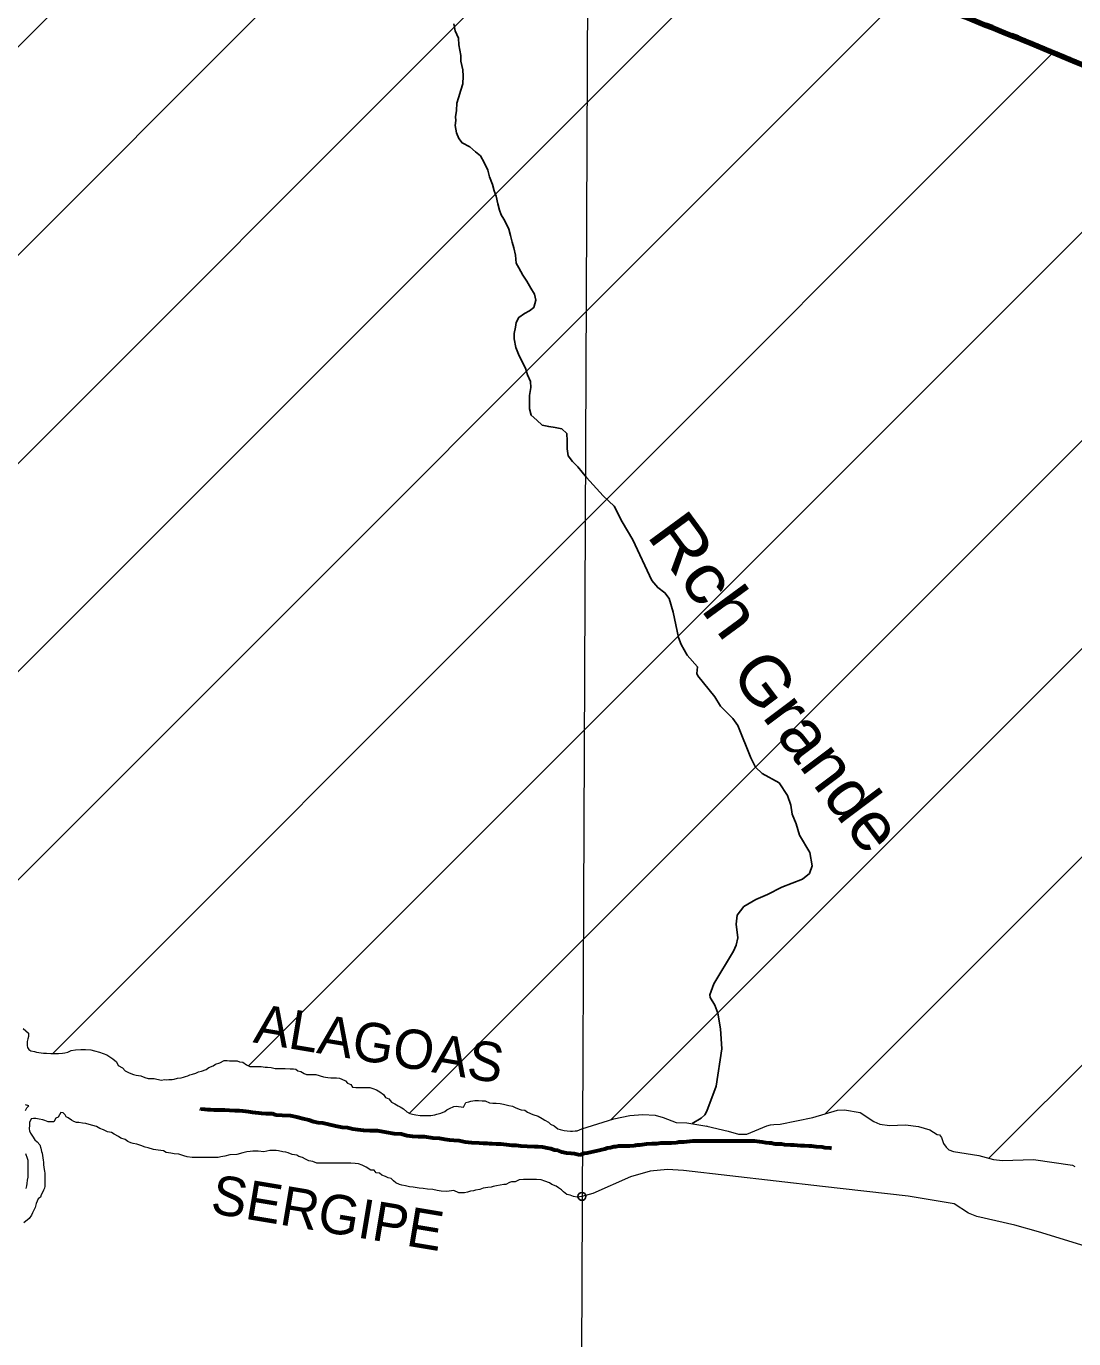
# Model space of a CAD drawing. Extents: x 553962 to 842807, y 8883888 to 9032388.
# Drawn here: x 658870 to 669542, y 8920365 to 8933733 of the extents above; entities that cross this region are included whole.
import ezdxf
from ezdxf.enums import TextEntityAlignment as Align

# ---------------------------------------------------------------- set-up
doc = ezdxf.new("R2010")
doc.units = 0
doc.header["$LTSCALE"] = 160
doc.header["$PDMODE"] = 32
doc.header["$PDSIZE"] = 80
doc.linetypes.add('LONG_DASH_SHORT_DASH', pattern=[9.9, 6, -1.2, 1.5, -1.2])
for name, color, linetype, lineweight in [('2', 7, 'Continuous', 13), ('21', 7, 'Continuous', 25), ('22', 7, 'Continuous', 35), ('27', 7, 'Continuous', 90), ('30', 7, 'Continuous', 13), ('34', 7, 'LONG_DASH_SHORT_DASH', 60)]:
    doc.layers.add(name, color=color, linetype=linetype, lineweight=lineweight)

msp = doc.modelspace()

# ---------------------------------------------------------------- linework, layer by layer
at = {"layer": '2'}
msp.add_lwpolyline([(664968.2, 9023436.8), (664657.1, 8949509), (664397.1, 8890880.2)], dxfattribs=at)
at = {"layer": '21'}
msp.add_line((666737.2, 8925710.7), (666737.9, 8925710.1), dxfattribs=at)
for points in [[(663996.4, 8929884.7), (663996.8, 8929971.2), (664009.7, 8930053.7), (664007.4, 8930113.8), (663977.7, 8930184), (663958, 8930249.2), (663913.4, 8930334.5), (663886.1, 8930392.2), (663858.9, 8930462.4), (663839.3, 8930550.1), (663839.5, 8930602.7), (663854.8, 8930667.7), (663860.1, 8930715.2), (663887.8, 8930767.6), (663945.6, 8930807.4), (663995.7, 8930834.6), (664041, 8930869.4), (664061.3, 8930941.9), (664046.6, 8931004.6), (664011.8, 8931064.8), (663969.6, 8931137.6), (663929.9, 8931197.9), (663890.2, 8931270.7), (663862.9, 8931320.8), (663855.7, 8931401), (663836.1, 8931476.2), (663821.3, 8931533.8), (663804.1, 8931601.4), (663786.9, 8931666.6), (663759.6, 8931724.3), (663734.8, 8931769.5), (663707.5, 8931812.2), (663690.2, 8931859.8), (663675.5, 8931924.9), (663658.3, 8932002.6), (663638.6, 8932057.8), (663621.3, 8932120.4), (663589.2, 8932200.7), (663572, 8932265.8), (663534.8, 8932343.6), (663497.6, 8932413.9), (663447.7, 8932454.2), (663390.4, 8932504.5), (663310.5, 8932545), (663277, 8932589.1), (663254.9, 8932645.9), (663239.1, 8932721.7), (663245.4, 8932772.2), (663244.2, 8932810.6), (663254.5, 8932873.1), (663257.3, 8932950.7), (663275.1, 8933003.2), (663298, 8933083.1), (663318.3, 8933145.6), (663321.2, 8933225.6), (663319, 8933288.2), (663299.3, 8933375.9), (663297.1, 8933436), (663277.6, 8933543.7), (663272.9, 8933611.3), (663240.7, 8933686.5), (663226, 8933756.7)], [(665884.6, 8926902.1), (665710.7, 8927118.6), (665703.5, 8927141.6), (665707.3, 8927207.3), (665604.7, 8927327.2), (665543.5, 8927435.1), (665514.2, 8927508.8), (665462.2, 8927764.8), (665420, 8927905.9), (665377.5, 8927963.9), (665304.4, 8928016.2), (665243.3, 8928087.8), (665050.8, 8928503.2), (664941.5, 8928686.6), (664858.3, 8928844.6), (664746.5, 8928950.8), (664577.8, 8929135.4), (664488.9, 8929245.3), (664434.1, 8929300.7), (664391.8, 8929358.5), (664382.1, 8929428.6), (664380, 8929511.2), (664377.8, 8929583.8), (664325.5, 8929634.1), (664258, 8929647), (664193, 8929654.8), (664125.5, 8929670.2), (664070.7, 8929720.5), (664013.4, 8929773.4), (663996.1, 8929836.1), (663996.4, 8929884.7)], [(665654.1, 8922558.1), (665747.4, 8922613.4), (665782.6, 8922644.9), (665804.2, 8922685), (665898.2, 8922937), (665956.6, 8923316.8), (665944.3, 8923521), (665915.9, 8923680.3), (665887.1, 8923762.6), (665837.8, 8923840.4), (665834.9, 8923868.6), (665876, 8923981.1), (666075.9, 8924311.2), (666104.4, 8924374.8), (666118.2, 8924447.8), (666103.2, 8924589.1), (666111.8, 8924680), (666180.2, 8924767.7), (666303.3, 8924840.7), (666423.2, 8924888.8), (666567, 8924965.4), (666778.1, 8925046.5), (666849.4, 8925104.6), (666875.5, 8925182.5), (666852.3, 8925317.2), (666747.4, 8925494.9), (666714.9, 8925611.2), (666674, 8925709.5), (666660.9, 8925800.8), (666626.8, 8925897.6), (666539.3, 8926027.5), (666367.3, 8926123.4), (666298.2, 8926188.4), (666251.5, 8926283.4), (666120.6, 8926610.3), (666067.4, 8926681.3), (665942.6, 8926807.9), (665884.6, 8926902.1)], [(665804.2, 8922685), (665782.6, 8922644.9), (665747.4, 8922613.4), (665654.1, 8922558.1)]]:
    msp.add_lwpolyline(points, dxfattribs=at)
at = {"layer": '21', "lineweight": 13}
for points in [[(658839.4, 8923524.4), (658894.1, 8923476.5), (658893.8, 8923444), (658886.1, 8923419), (658878.4, 8923391.5), (658878.2, 8923371.5), (658878.1, 8923351.4), (658883, 8923331.4), (658895.3, 8923311.3), (658917.7, 8923298.6), (658952.7, 8923290.9), (658975.1, 8923285.7), (658997.6, 8923280.6), (659045.1, 8923272.7), (659075.1, 8923272.5), (659120.1, 8923272.2), (659142.6, 8923272.1), (659177.6, 8923271.9), (659200.1, 8923271.7), (659240.2, 8923273.9), (659262.7, 8923278.8), (659295.3, 8923283.6), (659327.9, 8923300.9), (659370.5, 8923308.1), (659425.5, 8923310.3), (659473.1, 8923310), (659528.1, 8923307.1), (659565.5, 8923299.3), (659617.9, 8923284), (659655.3, 8923271.2), (659690.2, 8923256), (659720.1, 8923235.7), (659752.5, 8923218), (659789.7, 8923185.2), (659807, 8923147.5), (659849.3, 8923124.7), (659876.6, 8923094.5), (659919, 8923074.2), (659963.8, 8923056.4), (659988.8, 8923048.7), (660038.8, 8923043.3), (660078.7, 8923025.6), (660111.1, 8923015.3)], [(660111.1, 8923015.3), (660173.6, 8923017.4), (660243.5, 8922999.4), (660281.1, 8923004.2), (660301.1, 8923004.1), (660323.6, 8923006.4), (660356.1, 8923006.2), (660376.2, 8923008.6), (660411.2, 8923018.4), (660448.8, 8923023.1), (660471.4, 8923030.5), (660493.9, 8923037.8), (660516.5, 8923042.7), (660536.6, 8923052.6), (660564.1, 8923059.9), (660596.7, 8923069.7), (660624.3, 8923084.5), (660656.9, 8923089.3), (660704.6, 8923109.1), (660729.7, 8923126.4), (660774.9, 8923143.6), (660797.5, 8923161), (660842.6, 8923175.7), (660885.3, 8923198), (660915.3, 8923197.8), (660940.3, 8923197.6), (660980.4, 8923197.3), (661020.4, 8923194.6), (661042.8, 8923186.9), (661077.8, 8923181.7), (661115.1, 8923156.4), (661147.5, 8923138.7), (661187.5, 8923138.4), (661207.5, 8923138.3), (661245, 8923138), (661265, 8923137.9), (661305, 8923132.6), (661327.5, 8923130), (661365, 8923127.2), (661407.5, 8923119.4), (661447.5, 8923119.2), (661472.5, 8923119), (661507.5, 8923118.8), (661557.5, 8923115.9), (661592.5, 8923113.2), (661615, 8923110.5), (661637.4, 8923095.4), (661667.3, 8923087.7), (661702.2, 8923067.4), (661724.6, 8923057.2), (661754.6, 8923057), (661819.7, 8923056.6), (661897, 8923033.6), (661919.5, 8923030.9), (661942, 8923025.8), (661972, 8923023.1), (662009.5, 8923022.8), (662029.5, 8923022.7), (662062, 8923019.9), (662086.9, 8923009.8), (662121.8, 8922992), (662141.6, 8922969.4), (662176.5, 8922954.1), (662193.8, 8922928.9), (662226.3, 8922923.7), (662258.8, 8922923.5), (662293.8, 8922923.3), (662313.9, 8922923.2), (662333.9, 8922923), (662371.4, 8922922.8), (662401.3, 8922912.6), (662438.7, 8922899.8), (662471.1, 8922879.6), (662508.4, 8922854.3), (662530.7, 8922824.1), (662563.1, 8922808.8), (662592.9, 8922776.1), (662625.2, 8922758.4), (662657.6, 8922738.1), (662680, 8922728), (662712.4, 8922707.7), (662747.2, 8922674.9), (662777.1, 8922659.7), (662804.5, 8922652), (662839.5, 8922644.3), (662884.5, 8922639), (662917, 8922638.8), (662937, 8922638.6), (662969.5, 8922638.4), (662992, 8922640.8), (663032.1, 8922645.5), (663054.6, 8922652.9), (663094.7, 8922662.6), (663134.9, 8922679.9), (663155, 8922697.3), (663182.6, 8922712.1), (663225.3, 8922729.4), (663250.3, 8922734.2), (663325.3, 8922723.7), (663348.2, 8922771.1), (663378.2, 8922778.4)], [(658863.1, 8922690.6), (658875.8, 8922718.1), (658896, 8922738), (658861, 8922748.2)], [(663378.2, 8922778.4), (663398.3, 8922785.8), (663440.8, 8922790.5), (663478.4, 8922790.3), (663513.3, 8922787.5), (663545.9, 8922787.3), (663588.2, 8922767), (663623.2, 8922764.3), (663658.2, 8922764.1), (663698.2, 8922761.3), (663730.7, 8922753.6), (663760.7, 8922748.3), (663785.6, 8922740.7), (663825.6, 8922735.4), (663850.5, 8922720.2), (663890.4, 8922704.9), (663912.8, 8922697.3), (663950.3, 8922692), (663977.7, 8922674.3), (664032.5, 8922648.9), (664084.9, 8922631), (664127.3, 8922608.2), (664152.1, 8922590.5), (664192, 8922572.8), (664211.9, 8922552.6), (664249.2, 8922534.8), (664286.5, 8922504.5), (664309, 8922496.9), (664348.9, 8922486.6), (664381.4, 8922481.4), (664416.4, 8922481.1), (664436.4, 8922481), (664461.5, 8922483.3), (664481.5, 8922483.2), (664531.1, 8922504.7), (664855.7, 8922606.1), (665018.2, 8922640.1), (665151.9, 8922649.8), (665276.6, 8922642.6), (665359.5, 8922619.8)], [(662255.4, 8922147.4), (662220.4, 8922150.2), (662177.9, 8922153), (662152.9, 8922153.1), (662112.9, 8922153.4), (662087.9, 8922153.6), (662027.9, 8922154), (661975.4, 8922154.3), (661940.3, 8922154.5), (661900.3, 8922154.8), (661872.8, 8922155), (661830.3, 8922155.3), (661790.4, 8922170.6), (661750.4, 8922175.8), (661715.6, 8922196.1), (661683.2, 8922211.3), (661648.2, 8922221.6), (661625.8, 8922236.7), (661578.3, 8922242.1), (661538.5, 8922257.3), (661516, 8922265), (661483.5, 8922270.2), (661441.1, 8922278), (661416.1, 8922283.2), (661373.6, 8922283.5), (661351.1, 8922283.6), (661290.9, 8922269), (661233.5, 8922274.4), (661178.4, 8922274.7), (661150.9, 8922272.4), (661115.8, 8922267.6), (661075.8, 8922260.4), (661015.6, 8922243.3), (660945.6, 8922238.7), (660892.9, 8922224.1), (660852.8, 8922216.8), (660825.3, 8922212), (660772.8, 8922209.8), (660732.7, 8922210.1), (660682.7, 8922210.4), (660637.7, 8922210.7), (660610.2, 8922210.9), (660560.2, 8922211.2), (660510.2, 8922219.1), (660475.2, 8922226.8), (660425.4, 8922244.7), (660375.4, 8922247.5), (660342.9, 8922255.2), (660295.5, 8922263.1), (660268.1, 8922280.8), (660213.1, 8922286.1), (660165.6, 8922294), (660113.2, 8922309.3), (660080.8, 8922317.1), (660035.9, 8922332.4), (659996, 8922347.7), (659958.5, 8922352.9), (659936, 8922360.6), (659903.6, 8922375.8), (659878.8, 8922393.5), (659833.8, 8922408.8), (659809, 8922424), (659766.6, 8922449.3), (659739.3, 8922467), (659699.3, 8922472.3), (659656.9, 8922492.6), (659619.5, 8922505.4), (659587.1, 8922525.6), (659547.2, 8922538.4), (659509.8, 8922546.2), (659477.3, 8922556.4), (659442.3, 8922561.6), (659407.4, 8922566.8), (659382.4, 8922569.5), (659354.9, 8922577.2), (659330, 8922592.4), (659297.7, 8922615.2), (659275.2, 8922625.3), (659267.9, 8922645.4), (659245.6, 8922665.6), (659223.1, 8922668.2), (659210.4, 8922645.8), (659195.2, 8922623.3), (659170.1, 8922611), (659152.3, 8922576.1), (659117.3, 8922576.3), (659092.3, 8922573.9), (659059.9, 8922589.2), (659037.4, 8922594.3), (659002.5, 8922602.1), (658967.5, 8922607.3), (658945, 8922610), (658920, 8922605.1), (658902.2, 8922567.7), (658902, 8922540.2), (658899.2, 8922502.6), (658901.5, 8922482.6), (658913.8, 8922460), (658933.6, 8922427.3), (658955.8, 8922392.1), (658980.7, 8922371.9)], [(665359.5, 8922619.8), (665492.3, 8922568.3), (665600, 8922565.9), (665805.3, 8922529)], [(665807.2, 8922530.5), (665805.3, 8922529), (666021.2, 8922480.8), (666128.1, 8922448.4), (666212.6, 8922450.2), (666414.1, 8922533.6), (666451.7, 8922544.9), (666486.4, 8922546.2), (666551.6, 8922551.4), (666883.2, 8922619.3), (667134.9, 8922692.2), (667207.8, 8922696.8), (667366, 8922668.8), (667507, 8922579.6), (667567.9, 8922550.4), (667666.3, 8922536.7), (667827.1, 8922544.8), (667960.2, 8922528.3), (668076.2, 8922494.1), (668149.9, 8922444.5), (668175.3, 8922440.9), (668193.4, 8922414.2), (668215.8, 8922353.1), (668240.8, 8922316.8), (668270.3, 8922290.6), (668317.3, 8922273.5), (668576.3, 8922231.4), (668724.7, 8922190.8), (668817.5, 8922180.4), (669130.5, 8922192.7), (669530, 8922132.2)], [(658980.7, 8922371.9), (659008, 8922339.2), (659017.7, 8922306.6), (659025, 8922274), (659032.3, 8922253.9), (659039.5, 8922208.8), (659041.8, 8922183.7), (659044.1, 8922163.7), (659046.5, 8922141.1), (659048.7, 8922108.6), (659055.9, 8922071), (659058.3, 8922050.9), (659058.1, 8922030.9), (659060.5, 8922010.9), (659060.3, 8921988.3), (659060.1, 8921955.8), (659059.8, 8921920.7), (659057.2, 8921900.7), (659047, 8921878.3), (659034.3, 8921853.3), (659021.6, 8921830.9), (659013.9, 8921808.4), (658991.3, 8921791), (658981.1, 8921766), (658970.9, 8921743.6), (658960.6, 8921703.6), (658945.3, 8921668.6), (658932.7, 8921646.2), (658922.5, 8921623.7), (658899.7, 8921591.3), (658844.4, 8921546.6)], [(658869.5, 8921894.5), (658874.8, 8921924.5), (658879.9, 8921947), (658882.7, 8921982), (658887.9, 8922012), (658888.2, 8922042), (658888.3, 8922064.6), (658888.6, 8922097.1), (658888.8, 8922132.2), (658889, 8922152.2), (658889.2, 8922182.2), (658884.4, 8922202.3), (658864.7, 8922247.5)], [(662380, 8922084), (662332.7, 8922111.9), (662292.8, 8922132.2), (662255.4, 8922147.4)], [(663754.5, 8921937.2), (663734.5, 8921937.4), (663696.9, 8921930.1), (663661.8, 8921922.8), (663626.8, 8921915.6), (663606.7, 8921910.7), (663571.7, 8921905.9), (663524.1, 8921898.7), (663491.5, 8921883.9), (663446.4, 8921879.2), (663426.3, 8921871.8), (663396.3, 8921867), (663366.2, 8921857.2), (663333.7, 8921852.4), (663311.1, 8921850.1), (663276.1, 8921850.3), (663226.3, 8921875.7), (663156.2, 8921863.6), (663096.2, 8921869), (663056.2, 8921876.8), (663013.8, 8921884.6), (662958.8, 8921889.9), (662913.8, 8921895.2), (662873.8, 8921898), (662851.3, 8921903.2), (662811.4, 8921908.4), (662773.9, 8921913.7), (662733.9, 8921921.5), (662696.5, 8921929.2), (662671.5, 8921936.9), (662634.1, 8921952.2), (662611.8, 8921972.3), (662586.9, 8921997.5), (662557, 8922002.8), (662529.6, 8922017.9), (662492.2, 8922033.2), (662469.8, 8922050.9), (662434.8, 8922056.1), (662415, 8922081.3), (662380, 8922084)], [(669790.2, 8921268), (669181.6, 8921455.5), (668940.4, 8921522.2), (668553.3, 8921609.1), (668470.6, 8921646), (668322.8, 8921739.3), (667855.1, 8921816.8), (666980.9, 8921915.9), (665565.9, 8922078.1), (665402.5, 8922087.8), (665227.8, 8922071.5), (665027.5, 8922015.6), (664640.9, 8921845.5), (664531.1, 8921815.4), (664483.8, 8921807.2), (664446.4, 8921815), (664411.5, 8921827.8), (664379, 8921835.5), (664344.2, 8921863.2), (664321.8, 8921880.9), (664292, 8921903.7), (664269.6, 8921918.8), (664224.7, 8921936.6), (664202.3, 8921954.3), (664152.4, 8921969.7), (664117.5, 8921984.9), (664070, 8921987.7), (664027.5, 8921988), (663982.5, 8921988.3), (663937.5, 8921988.6), (663892.4, 8921983.9), (663849.7, 8921964.2), (663814.7, 8921964.4), (663792.2, 8921957), (663754.5, 8921937.2)], [(669530, 8922132.2), (669551.5, 8922120.6)]]:
    msp.add_lwpolyline(points, dxfattribs=at)
at = {"layer": '21'}
msp.add_point((664531.1, 8921815.4), dxfattribs=at)
at = {"layer": '27'}
msp.add_spline([(668185.2, 8933928.8), (670277.1, 8933057.6), (672981.1, 8931962.8), (676061.1, 8931832.8), (679695.5, 8932618), (681750.3, 8933721.2), (682786.5, 8934918.4), (684078.6, 8935889.6), (684199.9, 8936903.1), (684601.9, 8937766.8), (684799.3, 8938806.1), (685093.9, 8940631), (685089.7, 8941339.8), (685618.5, 8942280.3), (686244, 8943891.1)], degree=3, dxfattribs=at)
at = {"layer": '30'}
for p, q in [((651829.6, 8926567.6), (663798.1, 8938536.1)), ((653216.2, 8925832.9), (664832.8, 8937449.5)), ((654577.1, 8925072.4), (665867.5, 8936362.8)), ((655668.3, 8924042.3), (666902.2, 8935276.2)), ((657177.7, 8923430.4), (667936.9, 8934189.6)), ((659140.7, 8923272.1), (669323.4, 8933454.8)), ((661135.3, 8923145.3), (670822.7, 8932832.7)), ((668678.6, 8922203.4), (678722.7, 8932247.5)), ((662773, 8922661.8), (672332.1, 8932220.9)), ((667009.9, 8922656), (676200.8, 8931846.9)), ((664830.9, 8922598.3), (673983.4, 8931750.8))]:
    msp.add_line(p, q, dxfattribs=at)
at = {"layer": '34'}
for points in [[(663706.2, 8922345.6), (663656.3, 8922348.3), (663616.3, 8922351.1), (663591.3, 8922351.2), (663566.3, 8922353.8), (663526.3, 8922354), (663483.8, 8922356.8), (663411.3, 8922362.1), (663341.4, 8922367.5), (663281.5, 8922380.3), (663226.5, 8922383.1), (663181.5, 8922388.4), (663134.1, 8922393.7), (663081.6, 8922406.4), (663011.7, 8922409.3), (662926.8, 8922422.3), (662864.2, 8922422.6), (662806.8, 8922425.4), (662751.8, 8922430.7), (662691.9, 8922448.5), (662617, 8922453.9), (662539.5, 8922466.8), (662447.1, 8922482.4), (662372.1, 8922482.8), (662304.7, 8922488.1), (662249.7, 8922493.4), (662197.2, 8922498.7), (662142.3, 8922514), (662087.4, 8922516.8), (662020, 8922529.7), (661950.1, 8922547.6), (661892.6, 8922560.4), (661845.2, 8922563.1), (661797.8, 8922575.9), (661750.3, 8922591.1), (661690.5, 8922606.5), (661625.6, 8922621.8), (661563.1, 8922634.7), (661478.2, 8922637.6), (661413.2, 8922643), (661378.3, 8922655.7), (661338.3, 8922655.9), (661310.8, 8922656), (661268.3, 8922658.8), (661238.3, 8922661.4), (661205.8, 8922666.6), (661175.9, 8922669.3), (661135.9, 8922677), (661105.9, 8922679.6), (661076, 8922682.3), (661041, 8922687.5), (660993.5, 8922687.7), (660941, 8922690.5), (660893.5, 8922693.3), (660841, 8922693.6), (660786, 8922693.8), (660746, 8922696.6), (660718.5, 8922696.7), (660691.1, 8922701.8), (660648.6, 8922704.6), (660641.7, 8922706.3)], [(664555.3, 8922251.1), (664510.5, 8922233.7), (664455.6, 8922249), (664420.6, 8922251.7), (664375.7, 8922254.4), (664325.7, 8922267.2), (664288.3, 8922282.4), (664250.9, 8922287.6), (664213.5, 8922300.3), (664176, 8922305.6), (664128.6, 8922318.3), (664086.1, 8922318.5), (664048.6, 8922321.2), (663973.6, 8922324.1), (663908.6, 8922327), (663861.2, 8922332.2), (663816.2, 8922335), (663763.7, 8922340.3), (663706.2, 8922345.6)], [(666977.6, 8922317.6), (666919.1, 8922320.2), (666870.8, 8922327.8), (666842.8, 8922327.8), (666799.5, 8922330.4), (666761.3, 8922330.4), (666692.6, 8922335.5), (666657, 8922338), (666595.9, 8922340.6), (666565.4, 8922345.7), (666519.6, 8922348.3), (666496.7, 8922348.3), (666461.1, 8922355.9), (666440.7, 8922358.5), (666405.1, 8922361), (666366.9, 8922366.2), (666338.9, 8922371.3), (666290.6, 8922376.4), (666227, 8922376.4), (666168.5, 8922376.4), (666140.5, 8922376.4), (666092.1, 8922376.4), (666061.6, 8922376.4), (665980.2, 8922376.4), (665944.5, 8922376.4), (665886, 8922376.4), (665855.5, 8922376.4), (665799.5, 8922376.4), (665769, 8922376.4), (665697.7, 8922376.4), (665659.6, 8922376.4), (665601, 8922371.2), (665570.5, 8922368.7), (665519.6, 8922366.1), (665494.2, 8922361), (665443.3, 8922355.9), (665400, 8922355.9), (665377.1, 8922355.9), (665333.9, 8922355.9), (665293.2, 8922350.8), (665244.8, 8922350.8), (665188.8, 8922348.2), (665145.6, 8922340.6), (665122.7, 8922338), (665087.1, 8922335.5), (665066.7, 8922330.3), (665018.4, 8922327.8), (664987.8, 8922327.8), (664962.4, 8922327.8), (664934.4, 8922327.8), (664903.9, 8922327.8), (664875.9, 8922320.1), (664855.5, 8922320.1), (664819.9, 8922309.9), (664791.9, 8922304.8), (664763.9, 8922297.1), (664733.4, 8922289.4), (664708, 8922281.8), (664677.4, 8922276.7), (664646.9, 8922269), (664616.4, 8922261.3), (664585.8, 8922256.2), (664555.3, 8922251.1), (664555.3, 8922251.1), (664555.3, 8922251.1)], [(667073.5, 8922301.6), (667059.1, 8922304.8), (667005.6, 8922309.9), (666977.6, 8922317.6)]]:
    msp.add_lwpolyline(points, dxfattribs=at)

# ---------------------------------------------------------------- texts
at = {"layer": '22'}
for s, rotation, width, p in [('Rch', 306.272, 1.15, (665180.9, 8928547.7)), ('Grande', 306.886, 1.05, (666032.2, 8927138.1))]:
    msp.add_text(s, height=500, rotation=rotation, dxfattribs=dict(at, width=width)).set_placement(p)
at = {"layer": '34'}
for s, p in [('ALAGOAS', (662435, 8923174.8)), ('SERGIPE', (661908.6, 8921452.5))]:
    msp.add_text(s, height=400, rotation=350.533, dxfattribs=at).set_placement(p, align=Align.CENTER)

doc.saveas('drawing.dxf')
